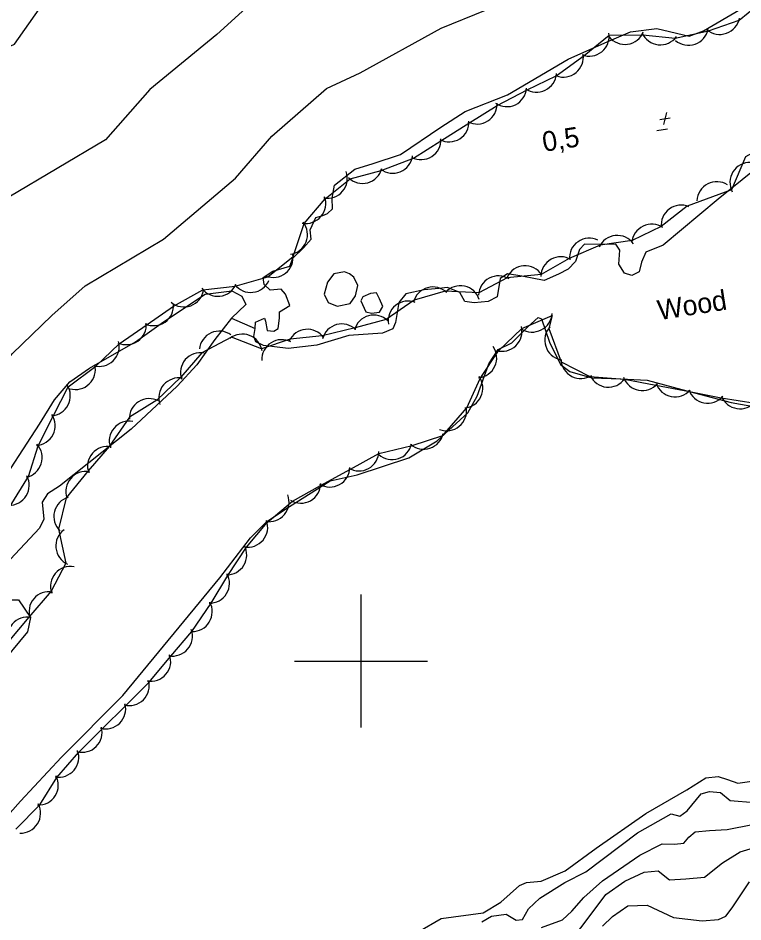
# Model space of a CAD drawing. Extents: x 646142 to 649934, y 5874075 to 5876351.
# Drawn here: x 647548.4 to 647657.5, y 5874760.7 to 5874896.7 of the extents above; entities that cross this region are included whole.
import ezdxf

# ---------------------------------------------------------------- set-up
doc = ezdxf.new("R2010")
doc.units = 0
for name, color, linetype in [('Niveau 2', 7, 'Continuous'), ('Niveau 3', 7, 'Continuous'), ('Niveau 4', 7, 'Continuous'), ('Niveau 44', 7, 'Continuous'), ('Niveau 61', 7, 'Continuous')]:
    doc.layers.add(name, color=color, linetype=linetype)

msp = doc.modelspace()

# ---------------------------------------------------------------- linework, layer by layer
at = {"layer": 'Niveau 2'}
for points in [[(647516.73, 5874869.78), (647519.92, 5874874.19), (647522.53, 5874879.72), (647523.64, 5874883.7), (647524.85, 5874886.46), (647526.34, 5874884.62), (647530.34, 5874883.55), (647535.57, 5874885.3), (647540.88, 5874889.68), (647547.86, 5874892.83), (647551.55, 5874898.11), (647555.29, 5874905.15), (647562.82, 5874910.81), (647569.78, 5874916.3), (647581.87, 5874923.46), (647587.37, 5874925.99), (647597.17, 5874928.01), (647609.62, 5874931.58), (647612.46, 5874932.66)], [(647587.02, 5874902.27), (647578.3, 5874894.25), (647568.2, 5874885.98), (647561.56, 5874878.41), (647547, 5874869.81), (647534.88, 5874860.4), (647530.59, 5874857.4), (647527.03, 5874855.29), (647525.71, 5874853.76), (647523.2, 5874849.58), (647517.13, 5874843.22), (647511.31, 5874837.95), (647506.85, 5874830.82), (647503.92, 5874826.66)], [(647499.98, 5874776.35), (647502.89, 5874782), (647508.76, 5874792.7), (647512.71, 5874800.27), (647515.76, 5874803.87), (647524.35, 5874815.66), (647526.31, 5874820.14), (647527.3, 5874823.58), (647533.34, 5874829.76), (647540.06, 5874836.78), (647547.47, 5874846.21), (647553.49, 5874851.98), (647558.46, 5874856.46), (647570.25, 5874863.5), (647581.11, 5874872.68), (647586.59, 5874878.98), (647594.82, 5874886.14), (647599.89, 5874888.52), (647612.06, 5874895.24), (647625.43, 5874900.68)], [(647623.54, 5874754.6), (647625.85, 5874754.01), (647627.56, 5874754.53), (647630.09, 5874756.3), (647633.13, 5874759.89), (647636.86, 5874764.84), (647639.71, 5874766.89), (647642.64, 5874768.23), (647644.74, 5874768.44), (647646.42, 5874767.08), (647648.88, 5874767.2), (647651.69, 5874767.48), (647654.41, 5874769.63), (647657.06, 5874771.3), (647659.58, 5874772.02), (647663.5, 5874772.88), (647670.12, 5874773.88), (647675.53, 5874774.06), (647681.54, 5874775.24), (647684.29, 5874775.98), (647687.63, 5874777.96), (647689.59, 5874780.62), (647693.31, 5874787.8)], [(647618.2, 5874760.74), (647619.65, 5874761.59), (647621.86, 5874761.92), (647623.38, 5874761.01), (647624.31, 5874761.11), (647625.21, 5874762.73), (647626.94, 5874764.31), (647630.71, 5874766.69), (647633.85, 5874768.29), (647641.64, 5874774.13), (647646.67, 5874776.98), (647648.01, 5874776.64), (647649.1, 5874777.45), (647651.2, 5874780.02), (647652.46, 5874780.38), (647654.14, 5874780.19), (647655.56, 5874779.03), (647656.76, 5874778.92), (647659.27, 5874778.69)], [(647627.15, 5874759.89), (647630.34, 5874761.03), (647631.74, 5874762.34), (647633.53, 5874764.4), (647636.34, 5874766.92), (647641.96, 5874770.76), (647645.32, 5874772.51), (647647.22, 5874772.46), (647648.62, 5874772.6), (647649.35, 5874773.49), (647650.33, 5874774.3), (647652.44, 5874774.5), (647655.14, 5874774.65), (647658.96, 5874775.38)], [(647636.36, 5874760.11), (647637.86, 5874761.55), (647640.16, 5874763.18), (647643.1, 5874763.24), (647647.06, 5874761.4), (647651.35, 5874760.88), (647653.8, 5874761.12), (647654.93, 5874761.59), (647655.86, 5874762.85), (647658.51, 5874766.75)]]:
    msp.add_lwpolyline(points, dxfattribs=at)
at = {"layer": 'Niveau 3'}
for p, q in [((647645.98, 5874882.56), (647645.52, 5874880.71)), ((647645.98, 5874882.56), (647645.52, 5874880.71)), ((647644.99, 5874881.5), (647646.53, 5874881.74)), ((647644.99, 5874881.5), (647646.53, 5874881.74)), ((647644.55, 5874879.81), (647646.13, 5874880.06)), ((647644.55, 5874879.81), (647646.13, 5874880.06))]:
    msp.add_line(p, q, dxfattribs=at)
at = {"layer": 'Niveau 4'}
for points in [[(647682.36, 5874900.11), (647680.96, 5874895.38), (647679.17, 5874891.09), (647676.92, 5874888.87), (647674.57, 5874885.34), (647669.89, 5874881.47), (647662.82, 5874876.77), (647653.76, 5874869.52), (647645.49, 5874862.58), (647642.89, 5874861.5), (647642.21, 5874860.02), (647641.89, 5874858.58), (647640.77, 5874858), (647639.67, 5874858.36), (647638.82, 5874859.69), (647638.95, 5874861.82), (647638.38, 5874862.7), (647636.96, 5874862.68), (647633.65, 5874862.71)], [(647584.09, 5874850.05), (647584.11, 5874850.99), (647585.47, 5874851.6), (647585.63, 5874851.14), (647585.9, 5874849.75), (647586.86, 5874849.61), (647587.52, 5874850.03), (647587.72, 5874851.58), (647587.74, 5874852.53), (647589.29, 5874853.5), (647588.64, 5874855.2), (647587.97, 5874855.96), (647586.33, 5874855.8), (647585.41, 5874856.65), (647585.3, 5874857.7), (647586.74, 5874858.67), (647589.27, 5874859.39), (647589.73, 5874860.61), (647591.34, 5874862.18), (647592.51, 5874863.47), (647592.36, 5874864.87), (647593.23, 5874866.72), (647594.26, 5874867.06), (647594.94, 5874867.36), (647595.7, 5874868.02), (647595.65, 5874869.66), (647596.04, 5874871.59), (647599.1, 5874874.01), (647601.85, 5874874.87), (647605.96, 5874876.21), (647612.04, 5874880.34), (647615.69, 5874882.7), (647622.06, 5874885.21), (647631.19, 5874890.58), (647636.73, 5874893.01), (647640.58, 5874894.69), (647644.55, 5874895.2), (647649.4, 5874894.03), (647651.57, 5874894.83), (647657.14, 5874898.09)], [(647633.65, 5874862.71), (647632.9, 5874861.93), (647632.27, 5874860.1), (647631.2, 5874858.94), (647629.74, 5874858.2), (647627.59, 5874857.28), (647624.21, 5874857.89), (647622.04, 5874858.27), (647620.93, 5874857.57), (647620.51, 5874854.82), (647619.17, 5874854.1), (647617.06, 5874853.89), (647615.62, 5874854.1), (647614.89, 5874855.44), (647613.03, 5874856.2), (647611.74, 5874856.07), (647609.52, 5874855.85), (647606.74, 5874855.23), (647605.69, 5874853.95), (647605.18, 5874850.95), (647604.81, 5874849.97), (647603.22, 5874849.35), (647598.17, 5874848.96), (647593.35, 5874847.55), (647589.02, 5874847), (647585.31, 5874847.46), (647584.18, 5874848.05), (647583.86, 5874848.85), (647584.09, 5874850.05)], [(647597.52, 5874858.55), (647595.89, 5874858.27), (647594.96, 5874857.01), (647594.44, 5874855.19), (647595.04, 5874853.95), (647596.4, 5874853.38), (647598.37, 5874853.81), (647599.2, 5874854.95), (647599.51, 5874856.51), (647598.91, 5874857.75), (647598.26, 5874858.27), (647597.52, 5874858.55)], [(647544.78, 5874825.2), (647551.62, 5874835.66), (647553.85, 5874839.29), (647556.17, 5874841.99), (647559.15, 5874844.05), (647566.08, 5874848.03), (647570.26, 5874851.04), (647576.57, 5874855.19), (647580.54, 5874855.7), (647582.05, 5874854.91), (647582.65, 5874853.67), (647580.5, 5874851.58), (647577.99, 5874848.39), (647575.31, 5874844.59), (647572.33, 5874841.35), (647565.43, 5874834.9), (647554.61, 5874826.29), (647552.83, 5874825.17), (647552.02, 5874823.92), (647552.28, 5874821.35), (647551.6, 5874819.99), (647546.48, 5874814.53)], [(647601.41, 5874855.29), (647600.28, 5874854.82), (647599.99, 5874854.21), (647600.75, 5874852.52), (647601.6, 5874852.36), (647602.77, 5874852.48), (647603.27, 5874853.35), (647602.8, 5874854.48), (647602.35, 5874855.38), (647601.41, 5874855.29)], [(647580.5, 5874851.58), (647584.09, 5874850.05)], [(647611.46, 5874833.11), (647616.1, 5874837.34), (647617.5, 5874839.83), (647619.24, 5874844.71), (647620.67, 5874846.86), (647622.69, 5874847.88), (647625.05, 5874850.23), (647626.67, 5874851.69), (647627.17, 5874851.5), (647628.37, 5874847.97), (647630.02, 5874844.6), (647631.43, 5874843.56), (647634.73, 5874842.59), (647639.13, 5874842.44), (647643.06, 5874842.24), (647648.29, 5874840.87), (647655.72, 5874838.89), (647661.64, 5874837.83)], [(647543.67, 5874773.23), (647548.76, 5874778.92), (647554.94, 5874785.55), (647564.16, 5874794.83), (647578.77, 5874812.54), (647583.36, 5874818.53), (647585.82, 5874821.01), (647589.26, 5874823.23), (647595.36, 5874827.13), (647599.42, 5874828.01), (647607.22, 5874830.57), (647611.46, 5874833.11)], [(647547.51, 5874809.22), (647548.46, 5874809.19), (647550.27, 5874806.54), (647549.79, 5874804.37), (647540.63, 5874793.33)], [(647608.61, 5874759.27), (647612.07, 5874761.27), (647618.38, 5874762.12), (647621.06, 5874763.69), (647623.88, 5874766.21), (647624.9, 5874766.66), (647627.13, 5874766.88), (647630.76, 5874768.42), (647635.38, 5874771.82), (647642.89, 5874777.05), (647649.03, 5874780.6), (647651.92, 5874782.42), (647653.79, 5874782.61), (647655.15, 5874782.15), (647656.74, 5874781.6), (647659.19, 5874781.96)]]:
    msp.add_lwpolyline(points, dxfattribs=at)
at = {"layer": 'Niveau 44'}
for points in [[(647576.22, 5874855.85), (647581.04, 5874856.41), (647585.97, 5874857.83), (647589.77, 5874860.85), (647591.47, 5874865.85), (647594.62, 5874869.54), (647598.35, 5874872.54), (647603.04, 5874873.79), (647607.93, 5874875.66), (647612.03, 5874878.26), (647616.38, 5874881.01), (647620.48, 5874883.61), (647625.02, 5874885.95), (647629.39, 5874888.07), (647633.59, 5874891.11), (647637.36, 5874894.17), (647642.45, 5874894.23), (647647.28, 5874893.71), (647652.32, 5874894.83), (647656.91, 5874896.42), (647661, 5874899.78)], [(647682.43, 5874899.36), (647680.04, 5874895.13), (647677.25, 5874890.92), (647673.96, 5874887.34), (647670.25, 5874883.8), (647666.76, 5874880.42), (647662.12, 5874878.24), (647657.88, 5874875.88), (647655.76, 5874870.89), (647649.08, 5874868.46), (647645.18, 5874865.38)], [(647645.18, 5874865.38), (647640.82, 5874863.27), (647636, 5874862.56), (647631.33, 5874860.55), (647627.1, 5874858.17), (647622.01, 5874857.64), (647617.72, 5874855.38), (647612.69, 5874855.64), (647608.02, 5874854.32), (647603.8, 5874851.41), (647599.13, 5874850.11), (647594.18, 5874848.91), (647589.35, 5874848.43), (647585.04, 5874846.96), (647580.51, 5874848.71), (647576.06, 5874846.38), (647572.9, 5874842.7), (647569.25, 5874839.26), (647565.14, 5874836.68), (647562.1, 5874832.29), (647558.93, 5874828.61), (647555.64, 5874824.54), (647554.48, 5874819.83), (647555.56, 5874814.72), (647553.36, 5874810.52), (647550.02, 5874806.6), (647546.88, 5874802.9)], [(647547.21, 5874823.31), (647549.95, 5874827.75), (647551.43, 5874832.37), (647553.72, 5874836.93), (647555.92, 5874841.25), (647560.1, 5874844.37), (647563.58, 5874847.75), (647567.81, 5874850.62), (647571.79, 5874853.4), (647576.22, 5874855.85)], [(647624.21, 5874850.02), (647628.76, 5874852), (647628.26, 5874850.05), (647630.14, 5874845.04), (647634.46, 5874842.82), (647639.65, 5874842.41), (647644.41, 5874841.5), (647649.47, 5874840.53), (647654.24, 5874839.61), (647659.33, 5874838.81)], [(647548.06, 5874774.7), (647551.64, 5874778.34), (647554.22, 5874782.45), (647557.55, 5874786.3), (647560.99, 5874789.72), (647564.65, 5874793.34), (647568.09, 5874796.76), (647571.38, 5874800.75), (647574.55, 5874804.43), (647577.45, 5874808.71), (647579.98, 5874812.86), (647582.76, 5874817.13), (647585.87, 5874820.86), (647589.68, 5874824.03), (647593.93, 5874826.39), (647598.43, 5874828.88), (647602.67, 5874831.23), (647607.69, 5874832.43), (647612.3, 5874833.94), (647615.92, 5874838.12), (647617.95, 5874842.53), (647620.71, 5874846.66), (647624.21, 5874850.02)]]:
    msp.add_lwpolyline(points, dxfattribs=at)
for centre, start, end in [((647654.03, 5874897.29), 229.1843, 349.1623), ((647639.72, 5874895.78), 218.1388, 338.1168), ((647649.31, 5874895.65), 229.1843, 349.1623), ((647634.36, 5874894.01), 249.0876, 9.0656), ((647645.06, 5874895.72), 203.8484, 323.8264), ((647630.48, 5874890.86), 249.0876, 9.0656), ((647626.43, 5874888.6), 235.9315, 355.9094), ((647621.94, 5874886.41), 235.9315, 355.9094), ((647617.49, 5874883.8), 242.3756, 2.3536), ((647613.26, 5874881.12), 242.3756, 2.3536), ((647609.04, 5874878.45), 242.3756, 2.3536), ((647604.79, 5874876.4), 232.1977, 352.1756), ((647658.54, 5874872.02), 88.0126, 207.9905), ((647594.95, 5874872.64), 259.5332, 19.5111), ((647600.24, 5874874.87), 224.9174, 344.8954), ((647653.57, 5874869.12), 57.2454, 177.2234), ((647591.7, 5874868.84), 259.5332, 19.5111), ((647648.18, 5874865.6), 66.5422, 186.5201), ((647588.95, 5874864.17), 278.2077, 38.1856), ((647643.77, 5874862.74), 55.8365, 175.8145), ((647634.37, 5874860.62), 64.3672, 184.3451), ((647638.58, 5874861.04), 35.6599, 155.6379), ((647586.78, 5874860.72), 248.3657, 8.3437), ((647630.08, 5874857.83), 59.3662, 179.3441), ((647624.71, 5874856.46), 34.2347, 154.2126), ((647620.69, 5874854.95), 57.7239, 177.7018), ((647578.43, 5874857.88), 216.6264, 336.6044), ((647583.4, 5874858.46), 216.6264, 336.6044), ((647573.34, 5874856.28), 230.29, 350.2679), ((647610.83, 5874853.28), 45.7988, 165.7768), ((647614.96, 5874853.47), 18.0254, 138.0033), ((647607.09, 5874851.16), 68.8164, 188.7944), ((647568.79, 5874853.46), 244.9468, 4.9248), ((647601.94, 5874849.06), 45.5268, 165.5048), ((647625.8, 5874852.5), 236.3873, 356.3653), ((647564.69, 5874850.6), 244.9468, 4.9248), ((647591.94, 5874846.92), 35.6595, 155.6374), ((647597.12, 5874847.72), 45.5268, 165.5048), ((647621.24, 5874849.61), 253.8212, 13.7992), ((647630.67, 5874848.27), 137.6852, 257.6631), ((647578.66, 5874846.64), 54.0464, 174.0243), ((647582.14, 5874846.19), 8.8526, 128.8305), ((647560.61, 5874847.33), 254.1294, 14.1073), ((647588.06, 5874845.35), 62.1834, 182.1613), ((647617.43, 5874845.6), 275.2567, 35.2346), ((647575.82, 5874843.39), 79.3055, 199.2835), ((647557.02, 5874843.85), 254.1294, 14.1073), ((647633.11, 5874845.5), 182.7073, 302.6852), ((647637.24, 5874844.2), 204.7976, 324.7755), ((647572.56, 5874839.6), 79.3055, 199.2835), ((647615.34, 5874841.06), 275.2567, 35.2346), ((647642.36, 5874843.68), 199.1617, 319.1397), ((647647.27, 5874842.74), 199.1617, 319.1397), ((647553.25, 5874839.89), 273.0197, 32.9977), ((647652.18, 5874841.8), 199.1617, 319.1397), ((647568.13, 5874836.48), 62.1825, 182.1605), ((647657.06, 5874840.95), 201.0696, 321.0475), ((647612.9, 5874837.64), 249.3359, 9.3139), ((647550.98, 5874835.44), 273.0197, 32.9977), ((647565.11, 5874833.09), 79.2666, 199.2445), ((647609.44, 5874834.86), 228.2206, 348.1986), ((647549.01, 5874830.6), 282.2655, 42.2434), ((647561.85, 5874829.3), 79.2666, 199.2445), ((647604.69, 5874833.3), 228.2206, 348.1986), ((647599.7, 5874831.6), 238.9928, 358.9708), ((647558.58, 5874825.51), 79.2666, 199.2445), ((647595.32, 5874829.18), 238.9928, 358.9708), ((647547.06, 5874826.43), 268.5187, 28.4967), ((647590.95, 5874826.75), 238.9928, 358.9708), ((647556.77, 5874821.76), 106.1949, 226.1728), ((647586.17, 5874823.96), 260.1374, 20.1153), ((647582.96, 5874820.12), 260.1374, 20.1153), ((647557.06, 5874817.32), 125.9613, 245.9393), ((647579.81, 5874815.97), 268.6629, 28.6409), ((647556.27, 5874811.23), 79.6897, 199.6676), ((647577.21, 5874811.7), 268.6629, 28.6409), ((647553.03, 5874807.42), 79.6897, 199.6676), ((647574.61, 5874807.43), 268.6629, 28.6409), ((647549.8, 5874803.61), 79.6897, 199.6676), ((647571.63, 5874803.74), 259.2394, 19.2174), ((647568.36, 5874799.96), 259.2394, 19.2174), ((647565.13, 5874796.3), 254.7856, 14.7636), ((647561.58, 5874792.78), 254.7856, 14.7636), ((647558.03, 5874789.26), 254.7856, 14.7636), ((647554.52, 5874785.52), 259.6864, 19.6643), ((647551.44, 5874781.33), 267.8623, 27.8402), ((647548.77, 5874777.1), 267.8623, 27.8402)]:
    msp.add_arc(centre, 3, start, end, dxfattribs=at)
at = {"layer": 'Niveau 61'}
for points in [[(647600, 5874810), (647600, 5874800), (647600, 5874790)], [(647590, 5874800), (647600, 5874800), (647610, 5874800)]]:
    msp.add_lwpolyline(points, dxfattribs=at)

# ---------------------------------------------------------------- texts
at = {"layer": 'Niveau 3'}
msp.add_text('    0,5', height=3, rotation=8.9405, dxfattribs=at).set_placement((647623.14, 5874875.91))
msp.add_text('    0,5', height=3, rotation=8.9405, dxfattribs=at).set_placement((647623.14, 5874875.91))
at = {"layer": 'Niveau 44'}
msp.add_text('Wood', height=3, rotation=8.9405, dxfattribs=at).set_placement((647644.89, 5874851.28))

doc.saveas('drawing.dxf')
